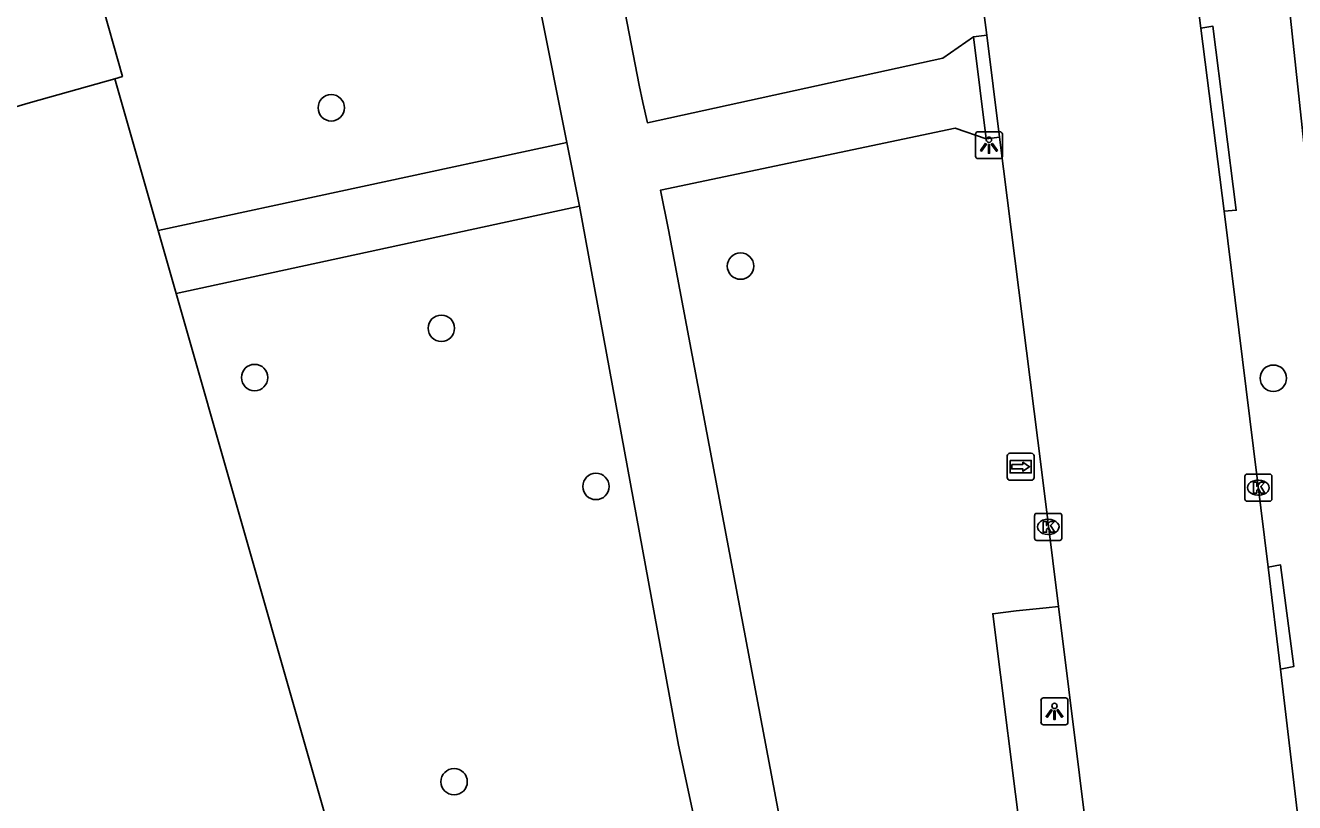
# Model space of a CAD drawing. Extents: x 159689 to 160786, y 387323 to 388339.
# Drawn here: x 160103.56 to 160150.55, y 388224.08 to 388252.86 of the extents above; entities that cross this region are included whole.
import ezdxf

# ---------------------------------------------------------------- set-up
doc = ezdxf.new("R2010")
doc.units = 0
for name, color, linetype in [('IMGEO_Boom', 7, 'Continuous'), ('IMGEO_Groenvoorziening', 7, 'Continuous'), ('IMGEO_Kolk', 7, 'Continuous'), ('IMGEO_Lichtpunt', 7, 'Continuous'), ('IMGEO_Pand', 7, 'Continuous'), ('IMGEO_Rijbaan_lokaal_gesloten', 7, 'Continuous'), ('IMGEO_Voetpad_open', 7, 'Continuous'), ('IMGEO_Wegwijzer', 7, 'Continuous')]:
    doc.layers.add(name, color=color, linetype=linetype)

msp = doc.modelspace()

# ---------------------------------------------------------------- linework, layer by layer
at = {"layer": 'IMGEO_Boom'}
for centre in [(160114.887, 388249.807), (160130.036, 388243.946), (160118.961, 388241.643), (160112.05, 388239.818), (160149.758, 388239.794), (160124.685, 388235.788), (160119.434, 388224.857)]:
    msp.add_circle(centre, 0.489, dxfattribs=at)
at = {"layer": 'IMGEO_Groenvoorziening'}
for points in [[(160106.876, 388250.883), (160108.481, 388245.258)], [(160109.147, 388242.928), (160120.831, 388201.991)]]:
    msp.add_lwpolyline(points, dxfattribs=at)
at = {"layer": 'IMGEO_Kolk'}
for p, q in [((160148.703, 388235.317), (160148.703, 388236.169)), ((160148.778, 388236.243), (160149.63, 388236.243)), ((160149.191, 388236.023), (160149.216, 388236.023)), ((160149.704, 388236.169), (160149.704, 388235.317)), ((160149.63, 388235.243), (160148.778, 388235.243)), ((160149.214, 388235.463), (160149.189, 388235.463)), ((160140.923, 388233.865), (160140.923, 388234.717)), ((160140.998, 388234.791), (160141.85, 388234.791)), ((160141.924, 388234.717), (160141.924, 388233.865)), ((160141.411, 388234.571), (160141.436, 388234.571)), ((160141.85, 388233.791), (160140.998, 388233.791)), ((160141.434, 388234.011), (160141.409, 388234.011))]:
    msp.add_line(p, q, dxfattribs=at)
for points in [[(160148.703, 388235.317), (160148.703, 388236.169)], [(160148.778, 388236.243), (160149.63, 388236.243)], [(160149.704, 388236.169), (160149.704, 388235.317)], [(160149.024, 388235.943), (160149.147, 388235.943), (160149.147, 388235.792), (160149.277, 388235.943), (160149.441, 388235.943), (160149.295, 388235.792), (160149.448, 388235.543), (160149.296, 388235.543), (160149.211, 388235.707), (160149.147, 388235.64), (160149.147, 388235.543), (160149.024, 388235.543), (160149.024, 388235.943)], [(160149.63, 388235.243), (160148.778, 388235.243)], [(160140.923, 388233.865), (160140.923, 388234.717)], [(160140.998, 388234.791), (160141.85, 388234.791)], [(160141.924, 388234.717), (160141.924, 388233.865)], [(160141.244, 388234.491), (160141.367, 388234.491), (160141.367, 388234.34), (160141.497, 388234.491), (160141.661, 388234.491), (160141.515, 388234.34), (160141.668, 388234.091), (160141.516, 388234.091), (160141.431, 388234.255), (160141.367, 388234.188), (160141.367, 388234.091), (160141.244, 388234.091), (160141.244, 388234.491)], [(160141.85, 388233.791), (160140.998, 388233.791)]]:
    msp.add_lwpolyline(points, dxfattribs=at)
for centre, start, end in [((160148.78, 388236.167), 91.552, 178.448), ((160148.78, 388236.167), 91.552, 178.448), ((160149.628, 388236.167), 1.552, 88.448), ((160149.628, 388236.167), 1.552, 88.448), ((160148.78, 388235.319), 181.552, 268.448), ((160148.78, 388235.319), 181.552, 268.448), ((160149.628, 388235.319), 271.552, 358.448), ((160149.628, 388235.319), 271.552, 358.448), ((160141, 388234.715), 91.552, 178.448), ((160141, 388234.715), 91.552, 178.448), ((160141.848, 388234.715), 1.552, 88.448), ((160141.848, 388234.715), 1.552, 88.448), ((160141, 388233.867), 181.552, 268.448), ((160141, 388233.867), 181.552, 268.448), ((160141.848, 388233.867), 271.552, 358.448), ((160141.848, 388233.867), 271.552, 358.448)]:
    msp.add_arc(centre, 0.0765, start, end, dxfattribs=at)
for centre, major_axis, ratio, start_param, end_param in [((160149.19, 388235.743), (-0.387, 0.002), 0.722429, 4.712389, 7.853982), ((160149.215, 388235.743), (-0.39, 0.002), 0.717154, 1.570796, 4.712389), ((160141.41, 388234.291), (-0.387, 0.002), 0.722429, 4.712389, 7.853982), ((160141.435, 388234.291), (-0.39, 0.002), 0.717154, 1.570796, 4.712389)]:
    msp.add_ellipse(centre, major_axis=major_axis, ratio=ratio, start_param=start_param, end_param=end_param, dxfattribs=at)
at = {"layer": 'IMGEO_Lichtpunt'}
for p, q in [((160138.733, 388248.828), (160138.733, 388248.021)), ((160138.733, 388248.828), (160138.733, 388248.021)), ((160139.635, 388248.923), (160138.827, 388248.923)), ((160139.635, 388248.923), (160138.827, 388248.923)), ((160139.729, 388248.021), (160139.729, 388248.828)), ((160139.729, 388248.021), (160139.729, 388248.828)), ((160138.827, 388247.927), (160139.635, 388247.927)), ((160138.827, 388247.927), (160139.635, 388247.927)), ((160141.158, 388227.864), (160141.158, 388227.057)), ((160141.158, 388227.864), (160141.158, 388227.057)), ((160142.06, 388227.959), (160141.252, 388227.959)), ((160142.06, 388227.959), (160141.252, 388227.959)), ((160142.154, 388227.057), (160142.154, 388227.864)), ((160142.154, 388227.057), (160142.154, 388227.864)), ((160141.252, 388226.963), (160142.06, 388226.963)), ((160141.252, 388226.963), (160142.06, 388226.963))]:
    msp.add_line(p, q, dxfattribs=at)
for points in [[(160139.107, 388248.492), (160139.146, 388248.464), (160138.958, 388248.202), (160138.92, 388248.229), (160139.107, 388248.492)], [(160139.209, 388248.444), (160139.256, 388248.444), (160139.256, 388248.122), (160139.209, 388248.122), (160139.209, 388248.444)], [(160139.319, 388248.464), (160139.357, 388248.491), (160139.544, 388248.229), (160139.505, 388248.201), (160139.319, 388248.464)], [(160141.532, 388227.528), (160141.571, 388227.5), (160141.383, 388227.238), (160141.345, 388227.265), (160141.532, 388227.528)], [(160141.634, 388227.48), (160141.681, 388227.48), (160141.681, 388227.158), (160141.634, 388227.158), (160141.634, 388227.48)], [(160141.744, 388227.5), (160141.782, 388227.527), (160141.969, 388227.265), (160141.93, 388227.237), (160141.744, 388227.5)]]:
    msp.add_lwpolyline(points, dxfattribs=at)
for centre in [(160139.232, 388248.626), (160141.657, 388227.662)]:
    msp.add_circle(centre, 0.0994, dxfattribs=at)
for centre, start, end in [((160138.827, 388248.828), 90, 180), ((160138.827, 388248.828), 90, 180), ((160139.635, 388248.828), 0, 90), ((160139.635, 388248.828), 0, 90), ((160138.827, 388248.021), 180, 270), ((160138.827, 388248.021), 180, 270), ((160139.635, 388248.021), 270, 0), ((160139.635, 388248.021), 270, 360), ((160141.252, 388227.864), 90, 180), ((160141.252, 388227.864), 90, 180), ((160142.06, 388227.864), 0, 90), ((160142.06, 388227.864), 0, 90), ((160141.252, 388227.057), 180, 270), ((160141.252, 388227.057), 180, 270), ((160142.06, 388227.057), 270, 0), ((160142.06, 388227.057), 270, 360)]:
    msp.add_arc(centre, 0.0946, start, end, dxfattribs=at)
at = {"layer": 'IMGEO_Pand'}
for points in [[(160106.876, 388250.883), (160107.158, 388250.963), (160104.599, 388260.007), (160104.296, 388259.921)], [(160087.059, 388250.934), (160090.706, 388251.966), (160091.262, 388250), (160092.152, 388246.852), (160095.88, 388247.907), (160095.287, 388250), (160095.011, 388250.976), (160101.552, 388252.828), (160101.961, 388251.384), (160102.623, 388251.571), (160103.067, 388250), (160103.118, 388249.82), (160103.754, 388250), (160106.876, 388250.883)]]:
    msp.add_lwpolyline(points, dxfattribs=at)
at = {"layer": 'IMGEO_Rijbaan_lokaal_gesloten'}
for points in [[(160147.08, 388252.755), (160146.59, 388256.604)], [(160139.147, 388252.5), (160138.671, 388256.176)], [(160139.147, 388252.5), (160139.623, 388248.722)], [(160147.942, 388245.979), (160147.08, 388252.755)], [(160141.806, 388231.342), (160141.186, 388236.314), (160139.623, 388248.722)], [(160149.565, 388232.805), (160147.942, 388245.979)], [(160150.027, 388229.023), (160149.565, 388232.805)], [(160144.511, 388209.635), (160141.806, 388231.342)], [(160151.687, 388214.852), (160150.027, 388229.023)]]:
    msp.add_lwpolyline(points, dxfattribs=at)
at = {"layer": 'IMGEO_Voetpad_open'}
for points in [[(160153.374, 388225.141), (160150.721, 388250), (160147.032, 388284.577)], [(160122.307, 388273.024), (160122.092, 388272.863), (160122.045, 388272.598), (160126.286, 388250.642), (160126.425, 388250), (160126.587, 388249.251), (160137.521, 388251.646), (160138.656, 388252.437)], [(160119.058, 388271.433), (160123.315, 388250), (160123.608, 388248.52)], [(160138.656, 388252.437), (160139.147, 388252.5)], [(160147.08, 388252.755), (160147.521, 388252.825), (160148.386, 388246.014), (160147.942, 388245.979)], [(160139.131, 388248.664), (160138.656, 388252.437)], [(160139.131, 388248.664), (160137.986, 388249.055), (160127.078, 388246.763), (160127.367, 388245.288), (160133.099, 388214.971), (160135.906, 388202.521), (160136.067, 388201.902), (160136.4, 388200.922)], [(160139.623, 388248.722), (160139.131, 388248.664)], [(160108.481, 388245.258), (160123.608, 388248.52)], [(160123.608, 388248.52), (160124.075, 388246.165)], [(160124.075, 388246.165), (160109.147, 388242.928)], [(160124.075, 388246.165), (160127.743, 388226.213), (160133.029, 388201.533), (160133.212, 388200.367)], [(160108.481, 388245.258), (160109.147, 388242.928)], [(160149.565, 388232.805), (160150.025, 388232.882), (160150.516, 388229.12), (160150.027, 388229.023)], [(160140.503, 388222.136), (160139.37, 388231.076), (160140.243, 388231.181), (160141.348, 388231.294), (160141.806, 388231.342)]]:
    msp.add_lwpolyline(points, dxfattribs=at)
at = {"layer": 'IMGEO_Wegwijzer'}
for p, q in [((160140.01, 388237.018), (160140.8, 388237.018)), ((160140.8, 388237.018), (160140.01, 388237.018)), ((160139.91, 388236.118), (160139.91, 388236.918)), ((160139.91, 388236.918), (160139.91, 388236.118)), ((160140.9, 388236.918), (160140.9, 388236.118)), ((160140.9, 388236.118), (160140.9, 388236.918)), ((160140.8, 388236.018), (160140.01, 388236.018)), ((160140.01, 388236.018), (160140.8, 388236.018))]:
    msp.add_line(p, q, dxfattribs=at)
for points in [[(160140.011, 388236.75), (160140.799, 388236.75), (160140.799, 388236.286), (160140.011, 388236.286), (160140.011, 388236.75)], [(160140.076, 388236.602), (160140.076, 388236.518), (160140.076, 388236.434), (160140.487, 388236.434), (160140.487, 388236.351), (160140.734, 388236.518), (160140.487, 388236.685), (160140.487, 388236.602), (160140.076, 388236.602)]]:
    msp.add_lwpolyline(points, dxfattribs=at)
for centre, start, end in [((160140.01, 388236.918), 90, 180), ((160140.01, 388236.918), 90, 180), ((160140.8, 388236.918), 0, 90), ((160140.8, 388236.918), 360, 90), ((160140.01, 388236.118), 180, 270), ((160140.01, 388236.118), 180, 270), ((160140.8, 388236.118), 270, 0), ((160140.8, 388236.118), 270, 0)]:
    msp.add_arc(centre, 0.1, start, end, dxfattribs=at)

doc.saveas('drawing.dxf')
